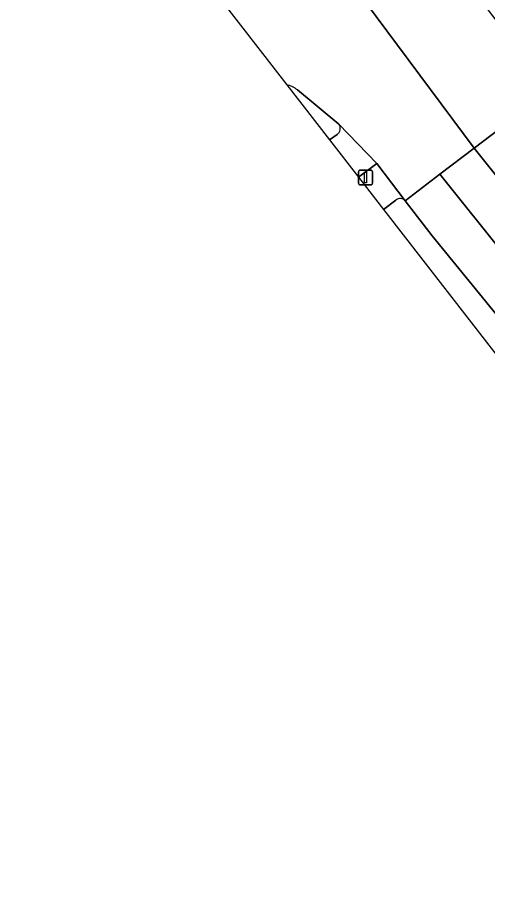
# Model space of a CAD drawing. Extents: x 159674 to 160531, y 382172 to 382904.
# Drawn here: x 159680.7 to 159713.3, y 382434.8 to 382495.4 of the extents above; entities that cross this region are included whole.
import ezdxf

# ---------------------------------------------------------------- set-up
doc = ezdxf.new("R2010")
doc.units = 0
for name, color, linetype in [('IMGEO_Berm_groen', 7, 'Continuous'), ('IMGEO_Fietspad_gesloten', 7, 'Continuous'), ('IMGEO_Rijbaan_regionaal_gesloten', 7, 'Continuous'), ('IMGEO_Verkeerseiland_gesloten', 7, 'Continuous'), ('IMGEO_Verkeersregelinstallatiepaal', 7, 'Continuous'), ('IMGEO_Voetpad_open', 7, 'Continuous')]:
    doc.layers.add(name, color=color, linetype=linetype)

msp = doc.modelspace()

# ---------------------------------------------------------------- linework, layer by layer
at = {"layer": 'IMGEO_Berm_groen'}
for points in [[(159706.956, 382482.697), (159706.101, 382482.046)], [(159722.133, 382464.712), (159709.479, 382480.224), (159707.602, 382482.66)], [(159706.101, 382482.046), (159723.624, 382459.462), (159745.82, 382437.702), (159771.584, 382412.442), (159778.718, 382405.449), (159846.283, 382355.928), (159852.48, 382351.742), (159852.824, 382351.491), (159856.066, 382349.132), (159856.448, 382348.854), (159867.477, 382340.828), (159883.947, 382328.846), (159897.318, 382319.118), (159917.523, 382304.468), (159948.714, 382281.88), (159991.934, 382250), (160000, 382244.05), (160023.542, 382226.685)]]:
    msp.add_lwpolyline(points, dxfattribs=at)
msp.add_arc((159707.261, 382482.358), 0.456, 41.50225, 131.94162, dxfattribs=at)
at = {"layer": 'IMGEO_Fietspad_gesloten'}
for points in [[(159702.35, 382486.881), (159704.358, 382484.293), (159705.621, 382485.247), (159703.002, 382487.976)], [(159702.867, 382487.267), (159702.35, 382486.881)]]:
    msp.add_lwpolyline(points, dxfattribs=at)
msp.add_arc((159702.583, 382487.689), 0.509, 304.01604, 34.42279, dxfattribs=at)
at = {"layer": 'IMGEO_Rijbaan_regionaal_gesloten'}
for points in [[(159682.046, 382527.097), (159712.388, 382486.305), (159714.806, 382488.146), (159717.675, 382490.331), (159713.452, 382495.818), (159707.559, 382503.699), (159698.983, 382515.389), (159695.372, 382520.467), (159687.922, 382531.378), (159685.832, 382534.602), (159685.832, 382534.602), (159680.655, 382529.884)], [(159700.123, 382490.36), (159703.002, 382487.976), (159705.621, 382485.247), (159707.602, 382482.66), (159710.015, 382484.498), (159712.388, 382486.305), (159682.046, 382527.097)], [(159680.816, 382514.896), (159680.865, 382514.793), (159681.486, 382513.771), (159699.37, 382490.722)], [(159714.806, 382488.146), (159712.388, 382486.305), (159718.394, 382478.808), (159722.183, 382474.327), (159723.692, 382472.542), (159726.655, 382469.038), (159731.786, 382462.969), (159736.998, 382456.805), (159742.392, 382450.934), (159747.787, 382445.064), (159753.333, 382439.337), (159758.879, 382433.61), (159764.424, 382427.883), (159770.292, 382422.083), (159776.048, 382416.172), (159781.803, 382410.26), (159804.779, 382391.509)], [(159758.879, 382433.61), (159753.333, 382439.337), (159747.787, 382445.064), (159742.392, 382450.934), (159736.998, 382456.805), (159731.786, 382462.969), (159726.655, 382469.038), (159723.692, 382472.542), (159722.183, 382474.327), (159718.394, 382478.808), (159712.388, 382486.305), (159710.015, 382484.498), (159714.679, 382478.686), (159719.646, 382472.496), (159724.613, 382466.306), (159729.79, 382460.291), (159735.235, 382454.218), (159740.68, 382448.145), (159746.062, 382442.354), (159751.636, 382436.563), (159757.209, 382430.773)], [(159710.015, 382484.498), (159707.602, 382482.66), (159709.479, 382480.224), (159722.133, 382464.712)], [(159752.387, 382432.779), (159762.406, 382425.281), (159760.123, 382427.985), (159757.209, 382430.773), (159751.636, 382436.563), (159746.062, 382442.354), (159740.68, 382448.145), (159735.235, 382454.218), (159729.79, 382460.291), (159724.613, 382466.306), (159719.646, 382472.496), (159714.679, 382478.686), (159710.015, 382484.498)]]:
    msp.add_lwpolyline(points, dxfattribs=at)
msp.add_arc((159698.844, 382488.661), 2.127, 53.03337, 75.69476, dxfattribs=at)
at = {"layer": 'IMGEO_Verkeerseiland_gesloten'}
for points in [[(159699.37, 382490.722), (159702.35, 382486.881), (159702.867, 382487.267)], [(159703.002, 382487.976), (159700.123, 382490.36)]]:
    msp.add_lwpolyline(points, dxfattribs=at)
for centre, radius, start, end in [((159698.844, 382488.661), 2.127, 53.03337, 75.69476), ((159702.583, 382487.689), 0.509, 304.01604, 34.42279)]:
    msp.add_arc(centre, radius, start, end, dxfattribs=at)
at = {"layer": 'IMGEO_Verkeersregelinstallatiepaal'}
for p, q in [((159704.448, 382484.775), (159705.238, 382484.775)), ((159705.238, 382484.775), (159704.448, 382484.775)), ((159704.348, 382483.875), (159704.348, 382484.675)), ((159704.348, 382484.675), (159704.348, 382483.875)), ((159705.338, 382484.675), (159705.338, 382483.875)), ((159705.338, 382483.875), (159705.338, 382484.675)), ((159705.238, 382483.775), (159704.448, 382483.775)), ((159704.448, 382483.775), (159705.238, 382483.775))]:
    msp.add_line(p, q, dxfattribs=at)
msp.add_lwpolyline([(159704.768, 382484.65), (159704.918, 382484.65), (159704.918, 382483.9), (159704.768, 382483.9), (159704.768, 382484.65)], dxfattribs=at)
for centre, start, end in [((159704.448, 382484.675), 90, 180), ((159704.448, 382484.675), 90, 180), ((159705.238, 382484.675), 0, 90), ((159705.238, 382484.675), 360, 90), ((159704.448, 382483.875), 180, 270), ((159704.448, 382483.875), 180, 270), ((159705.238, 382483.875), 270, 0), ((159705.238, 382483.875), 270, 0)]:
    msp.add_arc(centre, 0.1, start, end, dxfattribs=at)
at = {"layer": 'IMGEO_Voetpad_open'}
for points in [[(159707.602, 382482.66), (159705.621, 382485.247), (159704.358, 382484.293)], [(159704.358, 382484.293), (159706.101, 382482.046), (159706.956, 382482.697)]]:
    msp.add_lwpolyline(points, dxfattribs=at)
msp.add_arc((159707.261, 382482.358), 0.456, 41.50225, 131.94162, dxfattribs=at)

doc.saveas('drawing.dxf')
